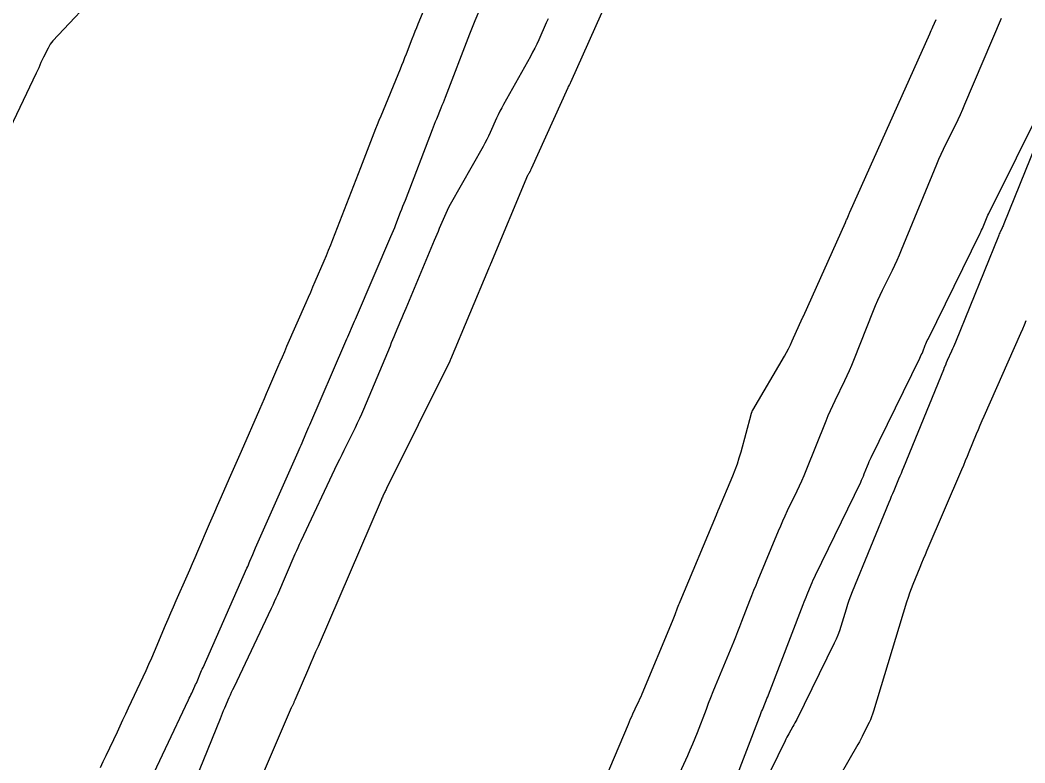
# Model space of a CAD drawing. Extents: x 658976 to 668726, y 639543 to 647196.
# Drawn here: x 662307.1 to 662444.4, y 642901.9 to 643003.4 of the extents above; entities that cross this region are included whole.
import ezdxf

# ---------------------------------------------------------------- set-up
doc = ezdxf.new("R2010")
doc.units = 0
doc.layers.add('Ex_Minor Contours', color=7, linetype='Continuous')

msp = doc.modelspace()

# ---------------------------------------------------------------- linework, layer by layer
at = {"layer": 'Ex_Minor Contours'}
for points in [[(662318.05, 642901.33), (662318.43, 642902.15), (662318.82, 642902.96), (662320.35, 642906.21), (662320.73, 642907.02), (662321.12, 642907.83), (662321.5, 642908.65), (662321.88, 642909.46), (662323.87, 642913.7), (662324.27, 642914.56), (662324.66, 642915.43), (662325.05, 642916.31), (662325.42, 642917.18), (662326.94, 642920.76), (662327.31, 642921.6), (662327.67, 642922.45), (662328.04, 642923.29), (662328.41, 642924.13), (662329.9, 642927.5), (662330.27, 642928.34), (662330.63, 642929.19), (662331, 642930.03), (662331.36, 642930.88), (662332.95, 642934.6), (662333.3, 642935.44), (662333.66, 642936.27), (662334.02, 642937.1), (662334.39, 642937.93), (662335.85, 642941.24), (662336.21, 642942.07), (662336.58, 642942.9), (662336.94, 642943.72), (662337.31, 642944.55), (662339.82, 642950.29), (662340.13, 642951), (662340.44, 642951.72), (662340.75, 642952.43), (662341.06, 642953.15), (662342.29, 642956.01), (662342.6, 642956.73), (662342.91, 642957.44), (662343.22, 642958.16), (662343.53, 642958.87), (662346.15, 642964.85), (662346.46, 642965.57), (662346.77, 642966.28), (662347.08, 642966.99), (662347.39, 642967.7), (662348.62, 642970.56), (662348.92, 642971.27), (662349.22, 642971.99), (662349.51, 642972.71), (662349.79, 642973.44), (662353.61, 642983.28), (662353.84, 642983.87), (662354.07, 642984.46), (662354.3, 642985.05), (662354.53, 642985.64), (662355.44, 642988.01), (662355.67, 642988.6), (662355.9, 642989.19), (662356.14, 642989.78), (662356.38, 642990.37), (662359.03, 642996.77), (662359.24, 642997.28), (662359.45, 642997.79), (662359.65, 642998.31), (662359.85, 642998.82), (662360.65, 643000.89), (662360.85, 643001.4), (662361.05, 643001.92), (662361.26, 643002.43), (662361.47, 643002.94), (662364.25, 643009.63)], [(662318.3, 643007.83), (662311.55, 643000.58), (662311.36, 643000.36), (662311.18, 643000.12), (662311.02, 642999.87), (662310.88, 642999.61), (662310.24, 642998.36), (662310.16, 642998.19), (662310.07, 642998.01), (662309.99, 642997.83), (662309.91, 642997.65), (662309.6, 642996.92), (662309.52, 642996.74), (662309.44, 642996.56), (662309.36, 642996.38), (662309.27, 642996.2), (662304.8, 642986.78)], [(662387.3, 643006.09), (662382.27, 642994.89), (662382.24, 642994.83), (662382.21, 642994.77), (662382.18, 642994.71), (662382.15, 642994.65), (662382.02, 642994.42), (662381.99, 642994.36), (662381.96, 642994.31), (662381.93, 642994.25), (662381.9, 642994.19), (662376.91, 642983.11), (662376.87, 642983.03), (662376.83, 642982.95), (662376.79, 642982.87), (662376.75, 642982.8), (662376.58, 642982.49), (662376.54, 642982.42), (662376.5, 642982.34), (662376.46, 642982.26), (662376.42, 642982.18), (662371.35, 642970.09), (662371.3, 642969.99), (662371.26, 642969.88), (662371.17, 642969.67), (662371.13, 642969.57), (662371.08, 642969.46), (662365.86, 642957.05), (662365.84, 642956.98), (662365.81, 642956.91), (662365.8, 642956.89), (662365.79, 642956.87), (662365.78, 642956.86), (662365.77, 642956.84), (662357.13, 642939.42), (662357.07, 642939.29), (662357, 642939.16), (662356.94, 642939.03), (662356.88, 642938.9), (662356.63, 642938.38), (662356.57, 642938.25), (662356.51, 642938.12), (662356.45, 642937.99), (662356.4, 642937.86), (662347.78, 642917.87), (662347.45, 642917.12), (662347.13, 642916.36), (662346.81, 642915.61), (662346.48, 642914.86), (662344.61, 642910.52), (662344.57, 642910.43), (662344.53, 642910.34), (662344.49, 642910.25), (662344.45, 642910.16), (662344.28, 642909.81), (662344.24, 642909.72), (662344.2, 642909.63), (662344.16, 642909.54), (662344.12, 642909.45), (662339.45, 642898.63)], [(662323.8, 642897.28), (662330.08, 642910.57), (662330.18, 642910.79), (662330.29, 642911.02), (662330.4, 642911.25), (662330.51, 642911.48), (662330.95, 642912.44), (662331.05, 642912.65), (662331.15, 642912.86), (662331.24, 642913.07), (662331.33, 642913.28), (662331.69, 642914.13), (662331.78, 642914.34), (662331.87, 642914.55), (662331.96, 642914.76), (662332.06, 642914.97), (662338.06, 642928.57), (662338.16, 642928.8), (662338.26, 642929.03), (662338.36, 642929.26), (662338.46, 642929.49), (662338.85, 642930.41), (662338.95, 642930.64), (662339.05, 642930.87), (662339.15, 642931.1), (662339.25, 642931.33), (662345.05, 642944.46), (662345.18, 642944.77), (662345.32, 642945.07), (662345.45, 642945.38), (662345.59, 642945.69), (662346.12, 642946.92), (662346.26, 642947.22), (662346.39, 642947.53), (662346.52, 642947.84), (662346.66, 642948.15), (662351.44, 642959.27), (662351.57, 642959.57), (662351.7, 642959.87), (662351.83, 642960.17), (662351.97, 642960.48), (662352.49, 642961.68), (662352.63, 642961.99), (662352.76, 642962.29), (662352.89, 642962.59), (662353.02, 642962.89), (662357.73, 642973.85), (662357.91, 642974.26), (662358.08, 642974.68), (662358.25, 642975.09), (662358.41, 642975.51), (662359.06, 642977.18), (662359.22, 642977.6), (662359.38, 642978.02), (662359.54, 642978.44), (662359.71, 642978.85), (662363.4, 642988.49), (662363.55, 642988.86), (662363.69, 642989.23), (662363.84, 642989.6), (662363.99, 642989.96), (662364.6, 642991.44), (662364.76, 642991.8), (662364.9, 642992.17), (662365.05, 642992.54), (662365.2, 642992.91), (662368.53, 643001.54), (662368.7, 643002), (662368.89, 643002.46), (662369.07, 643002.92), (662369.26, 643003.38), (662370.02, 643005.2)], [(662379.23, 643003.62), (662378.97, 643003.05), (662377.93, 643000.74), (662377.66, 643000.16), (662377.39, 642999.6), (662377.1, 642999.04), (662376.79, 642998.48), (662373.13, 642991.91), (662372.88, 642991.44), (662372.63, 642990.97), (662372.4, 642990.49), (662372.17, 642990.01), (662371.3, 642988.06), (662371.07, 642987.58), (662370.84, 642987.1), (662370.59, 642986.63), (662370.33, 642986.16), (662365.83, 642978.23), (662365.62, 642977.84), (662365.41, 642977.44), (662365.22, 642977.03), (662365.04, 642976.62), (662364.35, 642974.97), (662364.17, 642974.55), (662364, 642974.14), (662363.83, 642973.73), (662363.65, 642973.31), (662359.77, 642964.04), (662359.59, 642963.62), (662359.41, 642963.19), (662359.23, 642962.76), (662359.05, 642962.33), (662358.33, 642960.61), (662358.15, 642960.18), (662357.97, 642959.75), (662357.79, 642959.33), (662357.61, 642958.9), (662353.98, 642950.24), (662353.71, 642949.6), (662353.43, 642948.98), (662353.14, 642948.35), (662352.84, 642947.73), (662351.62, 642945.27), (662351.31, 642944.65), (662351.01, 642944.03), (662350.71, 642943.41), (662350.41, 642942.79), (662345.41, 642932.23), (662345.21, 642931.79), (662345.01, 642931.35), (662344.81, 642930.91), (662344.62, 642930.47), (662342.23, 642924.93), (662342.02, 642924.45), (662341.8, 642923.97), (662341.59, 642923.49), (662341.36, 642923.02), (662336.25, 642912.26), (662336.08, 642911.91), (662335.92, 642911.55), (662335.76, 642911.2), (662335.6, 642910.84), (662334.99, 642909.41), (662334.83, 642909.06), (662334.68, 642908.7), (662334.53, 642908.34), (662334.39, 642907.98), (662329.86, 642896.77)], [(662386.37, 642898.22), (662390.18, 642907.26), (662390.33, 642907.61), (662390.48, 642907.96), (662390.64, 642908.3), (662390.8, 642908.64), (662391.45, 642910.01), (662391.61, 642910.35), (662391.76, 642910.69), (662391.92, 642911.04), (662392.06, 642911.38), (662396.2, 642921.32), (662396.29, 642921.55), (662396.38, 642921.77), (662396.47, 642921.99), (662396.56, 642922.22), (662396.89, 642923.12), (662396.98, 642923.34), (662397.06, 642923.57), (662397.15, 642923.79), (662397.25, 642924.01), (662402.21, 642935.82), (662402.24, 642935.88), (662402.26, 642935.94), (662402.28, 642936), (662402.31, 642936.06), (662402.4, 642936.3), (662402.42, 642936.36), (662402.45, 642936.42), (662402.47, 642936.48), (662402.5, 642936.54), (662404.46, 642941.18), (662404.78, 642941.98), (662405.08, 642942.79), (662405.34, 642943.61), (662405.58, 642944.44), (662406.95, 642949.54), (662406.96, 642949.6), (662406.98, 642949.65), (662406.99, 642949.7), (662407.01, 642949.75), (662407.08, 642949.96), (662407.1, 642950.02), (662407.12, 642950.07), (662407.14, 642950.11), (662407.17, 642950.16), (662411.5, 642957.52), (662411.79, 642958.03), (662412.06, 642958.54), (662412.32, 642959.06), (662412.57, 642959.59), (662413.99, 642962.74), (662414, 642962.76), (662414.01, 642962.78), (662414.02, 642962.8), (662414.03, 642962.83), (662414.06, 642962.91), (662414.07, 642962.94), (662414.08, 642962.96), (662414.09, 642962.98), (662414.1, 642963), (662419.86, 642975.8), (662419.91, 642975.92), (662419.96, 642976.03), (662420.01, 642976.15), (662420.06, 642976.27), (662420.25, 642976.73), (662420.3, 642976.85), (662420.35, 642976.96), (662420.4, 642977.08), (662420.45, 642977.2), (662431.36, 643001.54), (662431.47, 643001.78), (662431.58, 643002.03), (662431.69, 643002.28), (662431.8, 643002.53), (662432.23, 643003.53)], [(662391.77, 642888.75), (662398.3, 642902.97), (662398.65, 642903.75), (662398.99, 642904.54), (662399.31, 642905.32), (662399.62, 642906.12), (662400.84, 642909.31), (662401.15, 642910.1), (662401.47, 642910.9), (662401.78, 642911.69), (662402.11, 642912.48), (662404.58, 642918.47), (662404.87, 642919.17), (662405.15, 642919.88), (662405.43, 642920.58), (662405.71, 642921.29), (662406.8, 642924.13), (662407.07, 642924.84), (662407.35, 642925.54), (662407.64, 642926.25), (662407.92, 642926.95), (662410.7, 642933.65), (662411, 642934.34), (662411.3, 642935.04), (662411.62, 642935.72), (662411.94, 642936.41), (662413.27, 642939.13), (662413.59, 642939.81), (662413.9, 642940.5), (662414.2, 642941.2), (662414.49, 642941.9), (662417.2, 642948.7), (662417.49, 642949.4), (662417.79, 642950.1), (662418.11, 642950.79), (662418.43, 642951.48), (662419.77, 642954.21), (662420.1, 642954.89), (662420.41, 642955.58), (662420.71, 642956.28), (662421, 642956.98), (662423.68, 642963.75), (662423.97, 642964.46), (662424.27, 642965.16), (662424.59, 642965.85), (662424.92, 642966.54), (662426.26, 642969.27), (662426.6, 642969.96), (662426.91, 642970.65), (662427.22, 642971.35), (662427.52, 642972.05), (662432.33, 642983.75), (662432.62, 642984.44), (662432.92, 642985.13), (662433.24, 642985.81), (662433.57, 642986.49), (662434.92, 642989.19), (662435.25, 642989.87), (662435.57, 642990.55), (662435.88, 642991.24), (662436.18, 642991.93), (662441.17, 643003.7)], [(662402.91, 642894.69), (662408.08, 642908.18), (662408.18, 642908.44), (662408.28, 642908.69), (662408.39, 642908.95), (662408.49, 642909.2), (662408.91, 642910.23), (662409.02, 642910.48), (662409.12, 642910.74), (662409.22, 642910.99), (662409.32, 642911.25), (662414.07, 642923.6), (662414.2, 642923.94), (662414.33, 642924.28), (662414.47, 642924.61), (662414.6, 642924.94), (662415.16, 642926.28), (662415.3, 642926.61), (662415.44, 642926.94), (662415.6, 642927.27), (662415.75, 642927.6), (662421.93, 642940.3), (662422.06, 642940.58), (662422.18, 642940.86), (662422.31, 642941.14), (662422.42, 642941.42), (662422.87, 642942.55), (662422.99, 642942.83), (662423.11, 642943.11), (662423.24, 642943.39), (662423.37, 642943.67), (662430.01, 642957.25), (662430.11, 642957.46), (662430.21, 642957.68), (662430.31, 642957.89), (662430.4, 642958.11), (662430.75, 642959), (662430.84, 642959.22), (662430.93, 642959.43), (662431.03, 642959.65), (662431.13, 642959.86), (662438.25, 642974.3), (662438.35, 642974.52), (662438.46, 642974.75), (662438.56, 642974.97), (662438.65, 642975.2), (662439.02, 642976.1), (662439.12, 642976.33), (662439.22, 642976.55), (662439.32, 642976.77), (662439.43, 642976.99), (662447.01, 642992.21)], [(662447.99, 642991.66), (662441.5, 642975.59), (662441.44, 642975.45), (662441.38, 642975.31), (662441.32, 642975.17), (662441.26, 642975.03), (662441, 642974.48), (662440.93, 642974.35), (662440.87, 642974.21), (662440.81, 642974.07), (662440.75, 642973.93), (662434.87, 642959.45), (662434.74, 642959.13), (662434.6, 642958.81), (662434.47, 642958.5), (662434.33, 642958.18), (662433.77, 642956.92), (662433.63, 642956.61), (662433.5, 642956.29), (662433.36, 642955.97), (662433.23, 642955.65), (662427.78, 642942.29), (662427.61, 642941.89), (662427.45, 642941.49), (662427.28, 642941.1), (662427.11, 642940.7), (662426.44, 642939.12), (662426.27, 642938.73), (662426.1, 642938.33), (662425.94, 642937.94), (662425.77, 642937.54), (662420.77, 642925.31), (662420.54, 642924.74), (662420.33, 642924.15), (662420.12, 642923.57), (662419.94, 642922.97), (662419.21, 642920.59), (662419.02, 642920), (662418.81, 642919.42), (662418.57, 642918.85), (662418.3, 642918.29), (662413.19, 642907.9), (662413.07, 642907.65), (662412.94, 642907.4), (662412.81, 642907.15), (662412.67, 642906.91), (662412.11, 642905.94), (662411.97, 642905.7), (662411.84, 642905.46), (662411.71, 642905.21), (662411.59, 642904.96), (662405.58, 642892.65)], [(662444.52, 642962.33), (662444.28, 642961.76), (662444.03, 642961.19), (662443.78, 642960.62), (662438.75, 642949.26), (662438.49, 642948.66), (662438.23, 642948.06), (662437.97, 642947.46), (662437.72, 642946.85), (662436.73, 642944.42), (662436.48, 642943.81), (662436.23, 642943.21), (662435.97, 642942.6), (662435.72, 642942), (662430.99, 642930.96), (662430.74, 642930.38), (662430.49, 642929.8), (662430.25, 642929.22), (662430.01, 642928.64), (662429.06, 642926.3), (662428.83, 642925.72), (662428.61, 642925.13), (662428.4, 642924.53), (662428.21, 642923.93), (662423.69, 642909.01), (662423.56, 642908.61), (662423.41, 642908.22), (662423.25, 642907.83), (662423.07, 642907.45), (662422.33, 642905.95), (662422.14, 642905.57), (662421.95, 642905.2), (662421.75, 642904.83), (662421.54, 642904.47), (662417.66, 642897.74)]]:
    msp.add_lwpolyline(points, dxfattribs=at)

doc.saveas('drawing.dxf')
